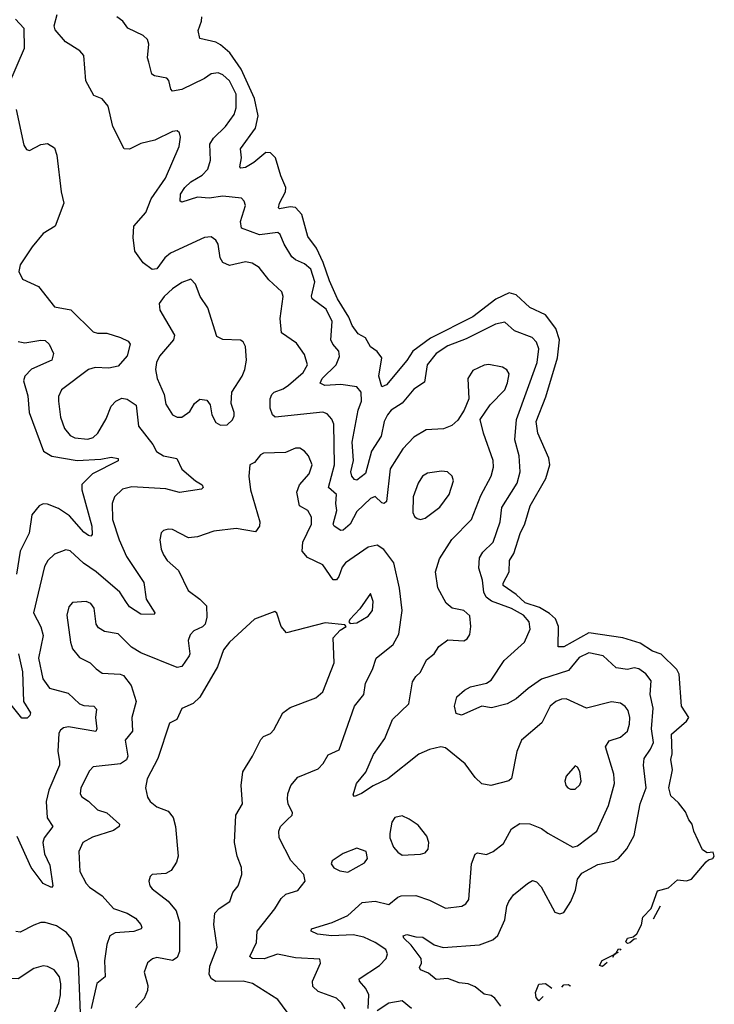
# Model space of a CAD drawing. Extents: x 1771496 to 1971148, y 471553 to 643630.
# Tile 607 of 656: x 1899532 to 1902587, y 611974 to 616302. Entities that reach past the tile are written whole.
import ezdxf

# ---------------------------------------------------------------- set-up
doc = ezdxf.new("R2010")
doc.units = 0

msp = doc.modelspace()

# ---------------------------------------------------------------- linework, layer by layer
at = {"layer": '0CON10XD'}
for points in [[(1901064.7, 611954.7), (1901067.2, 612015), (1901053.9, 612043.9), (1901026.7, 612075), (1901025.7, 612085), (1901115, 612144.6), (1901143.8, 612175), (1901150.4, 612195), (1901141.8, 612215), (1901095.8, 612245.8), (1901045, 612268.6), (1900999.4, 612279.4), (1900904.8, 612274.8), (1900842.3, 612282.3), (1900814.5, 612294.5), (1900816, 612305), (1900906.2, 612333.8), (1900975, 612363.9), (1901038.3, 612421.8), (1901095, 612427.1), (1901155, 612411.8), (1901194.7, 612445.3), (1901209.2, 612450.8), (1901275, 612451.3), (1901335, 612432.1), (1901405, 612396.9), (1901476.7, 612405), (1901494, 612415), (1901508.1, 612435), (1901518.7, 612591.3), (1901535, 612634.2), (1901545, 612639.4), (1901585, 612631.9), (1901614.5, 612645.5), (1901659.4, 612680.6), (1901695, 612745.8), (1901731.7, 612768.3), (1901775, 612767.1), (1901826.7, 612746.7), (1901855, 612725.5), (1901965, 612664.4), (1901985, 612670.6), (1902070, 612735), (1902121.7, 612848.3), (1902148.2, 612945), (1902145.4, 612985), (1902108.2, 613105), (1902125, 613131.4), (1902175, 613148.5), (1902205.5, 613175), (1902214.6, 613205), (1902215.3, 613234.7), (1902208.2, 613265), (1902195, 613282.2), (1902175, 613297.3), (1902135, 613302.7), (1902025, 613275.6), (1901935, 613316.2), (1901915, 613315.4), (1901890, 613305), (1901864.4, 613285), (1901828.3, 613211.7), (1901738.6, 613135), (1901718.5, 613085), (1901695, 612966.7), (1901683.9, 612956.1), (1901644.3, 612945.7), (1901604.3, 612935.7), (1901565, 612943.6), (1901535, 612970.5), (1901491, 613031), (1901405, 613100.5), (1901385, 613105.4), (1901335, 613093.9), (1901287.4, 613072.6), (1901150.9, 612965), (1901086.3, 612933.7), (1901035, 612900), (1901005, 612886.7), (1900998.8, 612895), (1901013.6, 612945), (1901055, 612994.3), (1901088.8, 613071.2), (1901138.5, 613141.5), (1901171.1, 613225), (1901243.8, 613295), (1901259.1, 613390.9), (1901274, 613415), (1901295, 613433.8), (1901321.7, 613488.3), (1901355, 613514), (1901375, 613546), (1901414.4, 613575.6), (1901485, 613571.4), (1901499.8, 613580.2), (1901511.2, 613598.8), (1901516.8, 613635), (1901511.3, 613681.3), (1901485, 613705.5), (1901434.6, 613714.6), (1901407.8, 613737.8), (1901371.5, 613805), (1901361.3, 613875), (1901378.5, 613931.5), (1901432.6, 614017.4), (1901519.2, 614105), (1901559.9, 614210.1), (1901605.2, 614294.8), (1901615.3, 614335), (1901614.7, 614365), (1901572.1, 614485), (1901557.5, 614545), (1901601.7, 614608.3), (1901665, 614674.4), (1901678.1, 614705), (1901685.3, 614745), (1901675, 614762.5), (1901655, 614774.6), (1901595, 614786.1), (1901575, 614783.2), (1901525, 614760), (1901503.3, 614725), (1901508.1, 614635), (1901486.7, 614585), (1901459.1, 614540.9), (1901432.4, 614517.6), (1901396.5, 614503.5), (1901320.2, 614499.8), (1901265, 614466.9), (1901217.9, 614415), (1901161.7, 614328.3), (1901145, 614183.5), (1901135, 614175.8), (1901125, 614177.8), (1901095, 614206.2), (1901075, 614197.1), (1901015, 614139.6), (1900985.1, 614084.9), (1900955, 614058.7), (1900945, 614056.9), (1900914.9, 614074.9), (1900910.4, 614085), (1900926.7, 614145), (1900922, 614175), (1900925.2, 614215.2), (1900890, 614245), (1900917.4, 614345), (1900913.6, 614523.6), (1900905, 614546.2), (1900885, 614568.8), (1900865, 614577.1), (1900655.5, 614555.5), (1900644.5, 614565), (1900633.9, 614595), (1900634.5, 614635), (1900641.1, 614655), (1900650.8, 614665), (1900690.6, 614679.4), (1900715, 614695.5), (1900779.4, 614750.6), (1900798.2, 614785), (1900785, 614830.6), (1900749.5, 614879.5), (1900684.2, 614925), (1900678.5, 614988.5), (1900691.1, 615085), (1900685.2, 615105.2), (1900628.5, 615158.5), (1900585, 615212.9), (1900555, 615232.2), (1900525, 615237.8), (1900455, 615221.2), (1900425, 615234.4), (1900414.7, 615254.7), (1900405.9, 615315.9), (1900395, 615333.6), (1900375, 615346.9), (1900345, 615343.9), (1900195, 615276.4), (1900170, 615255), (1900135, 615206.9), (1900115, 615204.6), (1900075, 615233.6), (1900038.2, 615285), (1900031.8, 615345), (1900033.9, 615395), (1900086.7, 615455), (1900110.8, 615515), (1900173.9, 615605), (1900233.5, 615745), (1900239.4, 615785), (1900235.8, 615805), (1900225, 615813.8), (1900205, 615810.6), (1900126.8, 615773.2), (1900065, 615757.7), (1900015, 615732.5), (1899992.5, 615735), (1899942.4, 615832.4), (1899922.1, 615922.1), (1899895, 615953.8), (1899858.8, 615968.8), (1899823.2, 616033.2), (1899814.5, 616145), (1899797.1, 616165), (1899734.5, 616204.5), (1899687.8, 616257.8), (1899684.5, 616275), (1899697.5, 616325)], [(1899513.8, 616305), (1899551.1, 616265), (1899551.8, 616175), (1899483.5, 616015)], [(1901648.2, 611965), (1901621.3, 612001.3), (1901605, 612012.1), (1901575, 612019), (1901535, 612050.2), (1901505, 612063.3), (1901465, 612068.1), (1901415, 612086.6), (1901363.4, 612083.4), (1901329.9, 612109.9), (1901294.2, 612125), (1901290, 612135), (1901300, 612155), (1901297.3, 612175), (1901254.4, 612234.4), (1901220.9, 612265), (1901218.6, 612275), (1901235, 612280), (1901275, 612269.7), (1901305, 612269.1), (1901354.5, 612234.5), (1901395, 612222.7), (1901555, 612235.3), (1901612.8, 612257.3), (1901634.4, 612275.6), (1901665.9, 612345), (1901674.7, 612405.3), (1901683.8, 612426.2), (1901704.5, 612455), (1901765, 612504.4), (1901787.7, 612517.7), (1901805, 612512.5), (1901825, 612490), (1901885, 612379.2), (1901908.3, 612371.7), (1901925, 612377.1), (1901955.3, 612425), (1901975.9, 612475), (1901985.5, 612524.5), (1902005, 612550.4), (1902075, 612588.4), (1902145, 612602.5), (1902165.7, 612615), (1902202.3, 612657.7), (1902234.4, 612715.6), (1902260.3, 612855), (1902287.8, 612925), (1902276, 613025), (1902278.4, 613055), (1902306.9, 613095), (1902319, 613125), (1902310.5, 613185), (1902318.6, 613275), (1902305.4, 613335), (1902308.5, 613395), (1902286.2, 613426.2), (1902255, 613448.5), (1902235, 613452.7), (1902205, 613444.8), (1902155, 613452.5), (1902097.5, 613505), (1902035, 613518.6), (1901992.3, 613497.7), (1901945, 613441.3), (1901827.2, 613402.8), (1901767.7, 613362.3), (1901715, 613316), (1901675.8, 613295), (1901607.5, 613277.5), (1901565, 613284.6), (1901475, 613244.3), (1901451.4, 613251.4), (1901444.2, 613285), (1901454.3, 613325), (1901487.8, 613355), (1901515, 613369.2), (1901584.4, 613385), (1901605, 613398.7), (1901663.5, 613485), (1901751.5, 613565), (1901776.9, 613623.1), (1901772.5, 613655), (1901747.8, 613685), (1901695, 613713.5), (1901606.4, 613746.4), (1901583.8, 613763.9), (1901572.8, 613785), (1901567.5, 613837.5), (1901550.9, 613890.9), (1901554.2, 613935.8), (1901568.9, 613961.1), (1901615, 614005.6), (1901644.8, 614095), (1901652, 614158), (1901694.8, 614225.2), (1901720, 614265), (1901732.7, 614315), (1901728.2, 614385), (1901709.3, 614455), (1901716.8, 614545), (1901807.5, 614795), (1901815.9, 614855), (1901804.5, 614885), (1901785.7, 614905), (1901708, 614935), (1901665, 614972.2), (1901625, 614963.8), (1901495, 614899.3), (1901415, 614868.8), (1901364.1, 614835), (1901324.7, 614785), (1901311.9, 614708.1), (1901265, 614677.5), (1901214, 614616), (1901165.5, 614585), (1901150, 614565), (1901134.8, 614535), (1901121.8, 614471.8), (1901080, 614405), (1901052.7, 614307.3), (1901015, 614277.8), (1901005, 614280.3), (1900993.3, 614295), (1900988.6, 614315), (1901000.2, 614365), (1900994.8, 614445.2), (1901021.1, 614585), (1901034.8, 614625), (1901033.8, 614665), (1901015, 614688.5), (1900945, 614697.8), (1900873.9, 614693.9), (1900853.7, 614703.7), (1900862.1, 614725), (1900923.6, 614785), (1900938.9, 614821.1), (1900935.5, 614845.5), (1900909.3, 614875), (1900901.1, 614895), (1900906.5, 614975), (1900879.5, 615029.5), (1900818.8, 615075), (1900816.1, 615086.1), (1900829.8, 615149.8), (1900812.9, 615205), (1900785, 615229.3), (1900745.8, 615245.8), (1900729.5, 615259.5), (1900695.3, 615315), (1900678, 615358), (1900667.3, 615367.3), (1900587, 615357), (1900507.1, 615385), (1900504, 615415), (1900525.7, 615485), (1900520, 615505), (1900507.8, 615517.8), (1900425, 615526.1), (1900365, 615517.8), (1900315, 615522.1), (1900245, 615500), (1900238, 615505), (1900240, 615535), (1900259.3, 615565), (1900285, 615589.7), (1900335, 615618.2), (1900360.4, 615645), (1900372.1, 615685), (1900368.7, 615755), (1900385, 615781.5), (1900437.1, 615832.9), (1900475.5, 615885), (1900484.7, 615915.3), (1900483.9, 615975), (1900455, 616032.7), (1900425, 616060), (1900405, 616068.9), (1900375, 616063.9), (1900345, 616043.3), (1900245.8, 615995), (1900205, 615987.5), (1900196.5, 615996.5), (1900187.8, 616035), (1900180, 616045), (1900125.3, 616055.3), (1900113.1, 616063.1), (1900100, 616115), (1900094.4, 616135), (1900100.6, 616195), (1900094.3, 616215), (1900075, 616233.1), (1900008.6, 616265), (1899985.7, 616295.7), (1899960, 616315)], [(1902244.5, 612261.3), (1902235, 612260), (1902215, 612243.5), (1902205, 612241.5), (1902197.7, 612247.7), (1902205, 612264.2), (1902229.7, 612270.3), (1902246.4, 612283.6), (1902266.6, 612323.4), (1902272.9, 612357.1), (1902308.9, 612395), (1902337.5, 612472.5), (1902385, 612486), (1902425, 612521.1), (1902465, 612516.7), (1902486.8, 612523.2), (1902550.6, 612599.4), (1902560.7, 612609.3), (1902580, 612615), (1902586.9, 612625), (1902582.5, 612642.5), (1902555, 612640), (1902535, 612652.5), (1902496.2, 612735), (1902490, 612765), (1902474.4, 612785), (1902460, 612820), (1902429.7, 612859.7), (1902395, 612890), (1902386.7, 612925), (1902402.7, 613005), (1902395, 613050), (1902401.3, 613075), (1902398.8, 613161.2), (1902465, 613218), (1902474.2, 613235), (1902442.9, 613285), (1902432.2, 613425), (1902422.5, 613445), (1902352.9, 613512.9), (1902315, 613525.4), (1902261.5, 613561.5), (1902185, 613584.4), (1902035, 613606.6), (1901925, 613545.7), (1901900, 613545), (1901901.5, 613635), (1901888.4, 613668.4), (1901862.1, 613692.1), (1901817.9, 613717.9), (1901755, 613738.2), (1901715.1, 613775.1), (1901658.7, 613815), (1901658, 613825), (1901684.1, 613875), (1901685.9, 613925), (1901705.2, 613955), (1901732.7, 614042.7), (1901753.4, 614086.6), (1901776.9, 614165), (1901845.4, 614284.6), (1901863.1, 614345), (1901859.7, 614375), (1901811, 614485), (1901803.3, 614535), (1901845.8, 614644.2), (1901897.3, 614815), (1901906.6, 614895), (1901889.8, 614945), (1901844.8, 615004.8), (1901775, 615037.5), (1901715, 615092.7), (1901685, 615101.1), (1901626.3, 615073.7), (1901525, 614996.1), (1901338.3, 614901.7), (1901261.3, 614845), (1901235, 614803.3), (1901145, 614697.5), (1901125, 614688), (1901111.9, 614735), (1901125, 614815.8), (1901105, 614842.9), (1901074.6, 614864.6), (1901053.1, 614903.1), (1901020.7, 614920.7), (1900995, 614957.3), (1900979.8, 614995), (1900930.4, 615075), (1900894.1, 615154.1), (1900867.6, 615235), (1900837, 615297), (1900798.8, 615348.8), (1900773.6, 615445), (1900745, 615476.8), (1900721.3, 615478.7), (1900675, 615470), (1900670.4, 615475), (1900674.7, 615495), (1900701.7, 615545), (1900703, 615565), (1900680.9, 615615), (1900657.4, 615695), (1900635, 615717.4), (1900615, 615718.4), (1900562.5, 615675), (1900525, 615652.9), (1900505, 615650), (1900500, 615655), (1900508.1, 615695), (1900503.8, 615735), (1900570, 615825), (1900580.5, 615879.5), (1900565.4, 615955), (1900505.7, 616085), (1900456.1, 616156.1), (1900415, 616191.6), (1900395, 616203.9), (1900325, 616220), (1900316.9, 616255), (1900331.8, 616295), (1900332.7, 616315)], [(1899517.1, 615907.1), (1899550.2, 615750.2), (1899561.9, 615731.9), (1899575, 615727.5), (1899625, 615753.3), (1899655, 615757.1), (1899685, 615739.2), (1899696.4, 615706.4), (1899714.6, 615545), (1899726.5, 615495), (1899687.8, 615395), (1899635, 615362.2), (1899586.8, 615303.2), (1899533.8, 615225), (1899528.5, 615195), (1899545, 615161.4), (1899615, 615128.6), (1899685, 615039.4), (1899756.6, 615026.6), (1899855, 614930.6), (1899875, 614923.5), (1899915, 614924.4), (1899975, 614905.5), (1900008.9, 614888.9), (1900018.9, 614875), (1900005, 614824.2), (1899965, 614779.1), (1899925, 614770.2), (1899865, 614773.5), (1899835, 614763.9), (1899715.7, 614675), (1899703.8, 614646.2), (1899703.6, 614625), (1899711.6, 614555), (1899728.9, 614505), (1899754.8, 614474.8), (1899775, 614463.2), (1899831.5, 614458.5), (1899855, 614465.4), (1899876, 614485), (1899913, 614547), (1899935, 614603.5), (1899955, 614625.5), (1899981.5, 614638.5), (1900005, 614634.5), (1900045, 614607.5), (1900054.6, 614515), (1900117.5, 614435), (1900133.5, 614403.5), (1900165, 614385.5), (1900223.8, 614373.8), (1900245.7, 614325.7), (1900305, 614274.5), (1900335, 614256.9), (1900339.4, 614245), (1900332.2, 614237.8), (1900235, 614223.8), (1900175, 614239.3), (1900025, 614248.9), (1899985, 614238.2), (1899949.1, 614205), (1899939.3, 614175), (1899940.8, 614105), (1899970, 614015), (1900002.7, 613942.7), (1900077.8, 613827.8), (1900088.9, 613755), (1900126, 613694), (1900123.3, 613686.7), (1900065, 613688.9), (1900015, 613720.4), (1899999.1, 613745), (1899973.4, 613785), (1899868.9, 613875), (1899812.8, 613912.8), (1899755, 613966.5), (1899735, 613971.1), (1899685, 613951.8), (1899656.5, 613925), (1899641.1, 613898.9), (1899593.8, 613695), (1899625, 613632.5), (1899635.4, 613595), (1899614.7, 613495), (1899634.7, 613405), (1899662.9, 613362.9), (1899745, 613342), (1899795, 613293.9), (1899815, 613286.8), (1899858.8, 613285), (1899870.9, 613270.9), (1899865.2, 613234.8), (1899871.8, 613185), (1899867.5, 613172.5), (1899746.9, 613193.1), (1899725, 613189.5), (1899711.2, 613178.8), (1899704.6, 613165), (1899700.8, 613085), (1899708.1, 613041.9), (1899707.1, 613025), (1899660.5, 612915), (1899648.8, 612865), (1899653.2, 612793.2), (1899678.6, 612755), (1899640.3, 612705), (1899634.2, 612685), (1899641.4, 612635), (1899665.3, 612585), (1899678, 612495), (1899672.5, 612487.5), (1899635, 612504.4), (1899583.6, 612575), (1899521.2, 612711.2)], [(1900415, 614519.2), (1900445, 614521.2), (1900467.5, 614542.5), (1900475, 614560), (1900475.7, 614575), (1900462.5, 614615), (1900465.6, 614665), (1900510.4, 614735), (1900522.9, 614765), (1900530, 614805), (1900525.6, 614865), (1900515, 614886), (1900503.5, 614893.5), (1900425, 614895.5), (1900400, 614910), (1900359.5, 615035), (1900326.2, 615085), (1900305, 615139.2), (1900285, 615161.4), (1900245, 615147.3), (1900205, 615119.5), (1900167.1, 615085), (1900145.4, 615055), (1900148.5, 615025), (1900213.6, 614915), (1900208.5, 614895), (1900146.6, 614823.4), (1900133.3, 614795), (1900128.9, 614765), (1900136.9, 614725), (1900168, 614655), (1900175, 614611.2), (1900205, 614565.7), (1900225, 614554.3), (1900245.5, 614554.5), (1900280.2, 614579.8), (1900301.4, 614615), (1900325, 614633.8), (1900355, 614628.8), (1900369.7, 614609.7), (1900376.9, 614565), (1900395, 614532), (1900415, 614519.2)], [(1899525, 614887.3), (1899555, 614881.6), (1899625, 614893.8), (1899645, 614891.1), (1899661.5, 614875), (1899681.4, 614835), (1899674.4, 614805), (1899583.8, 614766.2), (1899554.5, 614735), (1899548.5, 614715), (1899568.1, 614648.1), (1899574.1, 614575), (1899637.8, 614405), (1899673.8, 614383.8), (1899785, 614363.8), (1899889.8, 614370.2), (1899935, 614379.6), (1899965, 614373.3), (1899965, 614362.5), (1899852.2, 614305), (1899805, 614258.8), (1899805.3, 614235), (1899850.3, 614075), (1899850.6, 614039.4), (1899845, 614031.2), (1899835, 614034.3), (1899815, 614049.1), (1899751.7, 614121.7), (1899703.5, 614153.5), (1899655, 614172.3), (1899635, 614173.3), (1899618, 614165), (1899585.4, 614125), (1899573.4, 614045), (1899534.7, 613965), (1899519.1, 613865)], [(1900964, 611954), (1900948.8, 611978.8), (1900925, 612000.9), (1900845, 612030.3), (1900822, 612052), (1900820, 612075), (1900855.6, 612155), (1900852.5, 612172.5), (1900745, 612178.4), (1900666.6, 612193.4), (1900606.9, 612173.1), (1900554.7, 612174.7), (1900543.8, 612183.8), (1900574.1, 612245), (1900576.4, 612295), (1900655, 612392.9), (1900681.5, 612438.5), (1900702.6, 612457.4), (1900755.5, 612474.5), (1900787.5, 612515), (1900782.5, 612545), (1900725.4, 612605.4), (1900673.3, 612705), (1900671.4, 612735), (1900678.6, 612755), (1900708.8, 612785), (1900730, 612805), (1900732.5, 612815), (1900712.9, 612855), (1900710, 612875), (1900711.3, 612898.7), (1900724.2, 612935), (1900755, 612972), (1900845, 613009.4), (1900867.1, 613032.9), (1900889.2, 613070.8), (1900937.1, 613092.9), (1901005.4, 613285), (1901045.7, 613335), (1901053.6, 613385), (1901083.6, 613445), (1901100, 613495), (1901174.2, 613555.8), (1901199.7, 613600.3), (1901214.1, 613705), (1901202.9, 613802.9), (1901177.5, 613915), (1901133.1, 613973.1), (1901105, 613991.9), (1901065, 613983.3), (1900964.6, 613915), (1900950.6, 613895), (1900935.8, 613854.2), (1900925, 613839.2), (1900910.3, 613840.3), (1900865.9, 613905.9), (1900798.3, 613938.3), (1900774.6, 613965), (1900778.2, 614005), (1900816.2, 614085), (1900816.2, 614115), (1900799.4, 614145), (1900762.5, 614165), (1900751.6, 614225), (1900762.9, 614257.1), (1900805.5, 614305), (1900818.2, 614345), (1900802, 614385), (1900785, 614406), (1900765, 614418), (1900745, 614419.2), (1900701.1, 614398.9), (1900603.8, 614396.2), (1900590.9, 614389.1), (1900565, 614356), (1900543.8, 614345), (1900540, 614295), (1900546.9, 614235), (1900588.5, 614095), (1900586.7, 614075), (1900569.1, 614050.9), (1900485, 614066), (1900386.4, 614053.6), (1900315, 614029.2), (1900275, 614024), (1900205, 614060.6), (1900185, 614062.5), (1900165, 614056.2), (1900154.3, 614045.7), (1900148.6, 614015), (1900154.4, 613975), (1900165, 613950), (1900181.2, 613925), (1900230.5, 613880.5), (1900273, 613793), (1900325, 613755.4), (1900353.8, 613725), (1900355.3, 613675.3), (1900347.5, 613645), (1900336.9, 613633.1), (1900298.8, 613615), (1900282.1, 613597.9), (1900273.7, 613573.7), (1900280.9, 613515), (1900277.3, 613505), (1900245, 613458.5), (1900225, 613454.1), (1900065, 613518.9), (1900024.1, 613544.1), (1899965, 613601.9), (1899905, 613613.1), (1899878.5, 613628.5), (1899868.1, 613645), (1899859.5, 613715), (1899845, 613735.6), (1899825, 613744.4), (1899765, 613739.4), (1899748.3, 613721.7), (1899740, 613685), (1899755.4, 613565.4), (1899765, 613536.7), (1899795, 613498), (1899842, 613475), (1899868.9, 613448.9), (1899895, 613428.9), (1899974.4, 613424.4), (1899988.5, 613418.5), (1900022.5, 613375), (1900044.6, 613305), (1900025.5, 613235), (1900028.8, 613175), (1899996.9, 613135), (1900007.5, 613065), (1900001.8, 613048.2), (1899975, 613030.3), (1899855, 613018), (1899839.8, 613000.2), (1899800.8, 612925), (1899798.3, 612898.3), (1899805.8, 612885.8), (1899835, 612867.1), (1899875, 612828.5), (1899916, 612816), (1899970.9, 612765), (1899969.5, 612755), (1899945, 612737.6), (1899851.9, 612708.1), (1899810, 612685), (1899792.9, 612645), (1899797.4, 612557.4), (1899824.7, 612504.7), (1899839.3, 612489.3), (1899895, 612450.5), (1899944.6, 612395), (1900004.3, 612374.3), (1900042, 612352), (1900065.6, 612325), (1900068.9, 612311.1), (1900066, 612305), (1900035, 612293.2), (1899952.2, 612287.8), (1899928.2, 612275), (1899915, 612236.7), (1899904.7, 612165), (1899908.2, 612095), (1899872.1, 612065), (1899846.3, 611955)], [(1901295, 614105.6), (1901315, 614111.4), (1901380.4, 614159.6), (1901421.2, 614215), (1901440, 614275), (1901434.4, 614295), (1901413.9, 614313.9), (1901387.2, 614317.2), (1901325, 614309.2), (1901303.8, 614295), (1901285, 614264.3), (1901262, 614205), (1901261.8, 614135), (1901268.5, 614118.5), (1901280, 614110), (1901295, 614105.6)], [(1900985, 613647.5), (1901015, 613650.8), (1901065, 613680), (1901084.3, 613705), (1901086.9, 613745), (1901075, 613780), (1901028.1, 613711.9), (1900983.8, 613665), (1900980, 613655), (1900985, 613647.5)], [(1900708.5, 611938.5), (1900667.1, 611995), (1900555.7, 612065), (1900514.7, 612075.3), (1900395, 612074.3), (1900376.1, 612085), (1900365.8, 612105), (1900368.3, 612141.7), (1900401.2, 612225), (1900386.4, 612325), (1900390, 612375), (1900409.2, 612395), (1900455.8, 612425), (1900470, 612465), (1900492.5, 612495), (1900509.4, 612545), (1900508.1, 612575), (1900489.1, 612625), (1900476.7, 612685), (1900483.3, 612805), (1900512.2, 612855), (1900506.9, 612935), (1900513.6, 612995), (1900556.1, 613063.9), (1900592.1, 613137.9), (1900605, 613150.6), (1900635.9, 613164.1), (1900650.2, 613179.8), (1900690, 613255), (1900721.9, 613278.1), (1900835, 613320.5), (1900865, 613347.1), (1900915.5, 613475), (1900910.5, 613585), (1900941.4, 613618.6), (1900967.5, 613635), (1900961.7, 613641.7), (1900875, 613650.5), (1900706, 613606), (1900682, 613635), (1900663.8, 613693.8), (1900655, 613700), (1900565, 613666.9), (1900454.4, 613565), (1900427.9, 613532.1), (1900402.8, 613457.2), (1900325, 613324.2), (1900295, 613295.7), (1900245, 613274), (1900223.8, 613225), (1900190.5, 613209.5), (1900140.6, 613055), (1900093.6, 612965), (1900086.2, 612925), (1900093.8, 612885), (1900105.9, 612865.9), (1900135, 612841.8), (1900185, 612822.2), (1900207.8, 612795), (1900216.9, 612755), (1900229.1, 612625), (1900222.1, 612597.9), (1900198.6, 612561.4), (1900175, 612549.4), (1900115.6, 612544.4), (1900106, 612535), (1900100.6, 612515), (1900104.4, 612495), (1900115, 612480.8), (1900185, 612427.1), (1900220.9, 612385), (1900235.4, 612335.4), (1900234.6, 612205.4), (1900225, 612180), (1900205, 612166.5), (1900135, 612180), (1900116.5, 612173.5), (1900094.5, 612155.5), (1900080, 612115), (1900096.2, 612056.2), (1900094.5, 612035), (1900080.4, 611999.6), (1900041.7, 611958.3)], [(1899527.8, 613515), (1899545.5, 613435.5), (1899549.1, 613305), (1899579.5, 613255), (1899577.4, 613242.6), (1899565, 613232.2), (1899541.2, 613231.2), (1899495, 613290.8)], [(1901955, 612918.8), (1901975, 612920), (1901995, 612938), (1902001.1, 612955), (1901995, 612997.5), (1901985, 613016.7), (1901975, 613022.5), (1901935, 612976.7), (1901930, 612955), (1901933.3, 612935), (1901942.5, 612925), (1901955, 612918.8)], [(1901215, 612630), (1901295, 612634.4), (1901315, 612640), (1901328.6, 612655), (1901331.9, 612685), (1901322.6, 612712.6), (1901285, 612761.2), (1901245, 612787.5), (1901215, 612802.5), (1901182.5, 612795), (1901168.8, 612775), (1901160, 612725), (1901160, 612705), (1901176, 612665), (1901195, 612642.5), (1901215, 612630)], [(1900975, 612554.4), (1901049.2, 612595), (1901061.9, 612615), (1901056.2, 612645), (1901015, 612660.8), (1900955, 612637.1), (1900906.7, 612605), (1900901.7, 612591.7), (1900913.9, 612573.9), (1900940.9, 612560.9), (1900975, 612554.4)], [(1902348.7, 612405.7), (1902348.1, 612404.6), (1902317.4, 612348.7)], [(1899799.5, 611935), (1899791, 612155), (1899759.4, 612265), (1899738.7, 612288.7), (1899695, 612318), (1899645, 612333.6), (1899625, 612333.5), (1899595, 612322.2), (1899535, 612290.5), (1899515, 612294.4)], [(1899679.2, 611925), (1899705, 611980.8), (1899712.2, 612015), (1899713.4, 612063.4), (1899706.9, 612095), (1899684, 612125), (1899655, 612140.5), (1899635, 612143.3), (1899595, 612131.1), (1899525, 612085.6), (1899495, 612086.9), (1899450.4, 612110.4), (1899408.4, 612168.4), (1899305, 612288), (1899286.7, 612285), (1899232.9, 612235), (1899213.8, 612185), (1899213.4, 612123.4), (1899221.1, 612101.1), (1899262.1, 612062.1), (1899276.2, 612035), (1899270.4, 612005), (1899233.5, 611955)], [(1902116.1, 612156.9), (1902095, 612139.5), (1902082.1, 612145), (1902093.1, 612166.9), (1902146.6, 612193.3), (1902153.2, 612196.6), (1902165, 612218.1), (1902175.4, 612215.4), (1902173.6, 612210)], [(1902164.7, 612201.7), (1902153.2, 612196.6), (1902146.6, 612193.3), (1902139.9, 612178.8)], [(1901834.6, 612008.2), (1901815, 611988.8), (1901804, 612004), (1901800.4, 612025), (1901815, 612062), (1901845.2, 612065.2), (1901872.5, 612045)], [(1901916.9, 612049.1), (1901925, 612059.1), (1901945, 612060.9), (1901952.9, 612055), (1901952.6, 612053.7)], [(1901255.3, 611955.3), (1901215, 611989.5), (1901155, 611979.4), (1901105, 611944.7)]]:
    msp.add_lwpolyline(points, dxfattribs=at)

doc.saveas('drawing.dxf')
